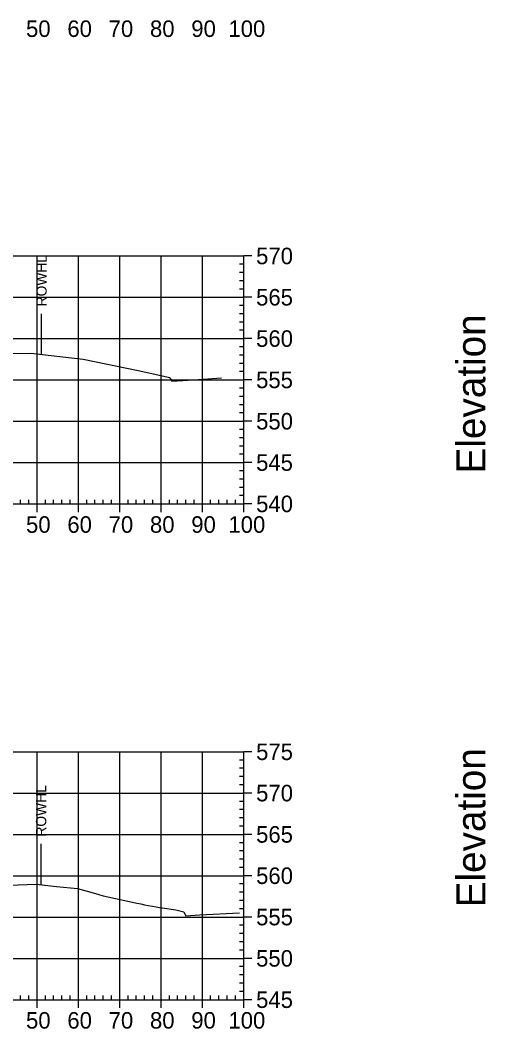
# Model space of a CAD drawing. Extents: x 708103 to 717568, y 374476 to 378707.
# Drawn here: x 710197.9 to 710310.6, y 377417.6 to 377661.7 of the extents above; entities that cross this region are included whole.
import ezdxf

# ---------------------------------------------------------------- set-up
doc = ezdxf.new("R2010")
doc.units = 0
for name, color, linetype in [('57', 7, 'Continuous'), ('60', 7, 'Continuous'), ('Existing', 7, 'Continuous'), ('XS_Right_of_Way', 7, 'Continuous')]:
    doc.layers.add(name, color=color, linetype=linetype)

msp = doc.modelspace()

# ---------------------------------------------------------------- linework, layer by layer
at = {"layer": '57'}
for p, q in [((710051.98, 377604.63), (710251.98, 377604.63)), ((710201.98, 377544.63), (710201.98, 377604.63)), ((710211.98, 377544.63), (710211.98, 377604.63)), ((710221.98, 377544.63), (710221.98, 377604.63)), ((710231.98, 377544.63), (710231.98, 377604.63)), ((710241.98, 377544.63), (710241.98, 377604.63)), ((710251.98, 377544.63), (710251.98, 377604.63)), ((710251.98, 377544.63), (710251.98, 377604.63)), ((710253.98, 377604.63), (710251.98, 377604.63)), ((710251.98, 377602.63), (710250.98, 377602.63)), ((710251.98, 377600.63), (710250.98, 377600.63)), ((710251.98, 377598.63), (710250.98, 377598.63)), ((710051.98, 377594.63), (710251.98, 377594.63)), ((710251.98, 377596.63), (710250.98, 377596.63)), ((710253.98, 377594.63), (710251.98, 377594.63)), ((710251.98, 377592.63), (710250.98, 377592.63)), ((710251.98, 377590.63), (710250.98, 377590.63)), ((710251.98, 377588.63), (710250.98, 377588.63)), ((710051.98, 377584.63), (710251.98, 377584.63)), ((710251.98, 377586.63), (710250.98, 377586.63)), ((710253.98, 377584.63), (710251.98, 377584.63)), ((710251.98, 377582.63), (710250.98, 377582.63)), ((710251.98, 377580.63), (710250.98, 377580.63)), ((710251.98, 377578.63), (710250.98, 377578.63)), ((710251.98, 377576.63), (710250.98, 377576.63)), ((710051.98, 377574.63), (710251.98, 377574.63)), ((710251.98, 377572.63), (710250.98, 377572.63)), ((710253.98, 377574.63), (710251.98, 377574.63)), ((710251.98, 377570.63), (710250.98, 377570.63)), ((710251.98, 377568.63), (710250.98, 377568.63)), ((710251.98, 377566.63), (710250.98, 377566.63)), ((710051.98, 377564.63), (710251.98, 377564.63)), ((710251.98, 377562.63), (710250.98, 377562.63)), ((710253.98, 377564.63), (710251.98, 377564.63)), ((710251.98, 377560.63), (710250.98, 377560.63)), ((710251.98, 377558.63), (710250.98, 377558.63)), ((710251.98, 377556.63), (710250.98, 377556.63)), ((710051.98, 377554.63), (710251.98, 377554.63)), ((710253.98, 377554.63), (710251.98, 377554.63)), ((710251.98, 377552.63), (710250.98, 377552.63)), ((710251.98, 377550.63), (710250.98, 377550.63)), ((710251.98, 377548.63), (710250.98, 377548.63)), ((710197.98, 377544.63), (710197.98, 377545.63)), ((710199.98, 377544.63), (710199.98, 377545.63)), ((710203.98, 377544.63), (710203.98, 377545.63)), ((710205.98, 377544.63), (710205.98, 377545.63)), ((710207.98, 377544.63), (710207.98, 377545.63)), ((710209.98, 377544.63), (710209.98, 377545.63)), ((710213.98, 377544.63), (710213.98, 377545.63)), ((710215.98, 377544.63), (710215.98, 377545.63)), ((710217.98, 377544.63), (710217.98, 377545.63)), ((710219.98, 377544.63), (710219.98, 377545.63)), ((710223.98, 377544.63), (710223.98, 377545.63)), ((710225.98, 377544.63), (710225.98, 377545.63)), ((710227.98, 377544.63), (710227.98, 377545.63)), ((710229.98, 377544.63), (710229.98, 377545.63)), ((710233.98, 377544.63), (710233.98, 377545.63)), ((710235.98, 377544.63), (710235.98, 377545.63)), ((710237.98, 377544.63), (710237.98, 377545.63)), ((710239.98, 377544.63), (710239.98, 377545.63)), ((710243.98, 377544.63), (710243.98, 377545.63)), ((710245.98, 377544.63), (710245.98, 377545.63)), ((710247.98, 377544.63), (710247.98, 377545.63)), ((710249.98, 377544.63), (710249.98, 377545.63)), ((710251.98, 377546.63), (710250.98, 377546.63)), ((710051.98, 377544.63), (710251.98, 377544.63)), ((710051.98, 377544.63), (710251.98, 377544.63)), ((710201.98, 377542.63), (710201.98, 377544.63)), ((710211.98, 377542.63), (710211.98, 377544.63)), ((710221.98, 377542.63), (710221.98, 377544.63)), ((710231.98, 377542.63), (710231.98, 377544.63)), ((710241.98, 377542.63), (710241.98, 377544.63)), ((710251.98, 377542.63), (710251.98, 377544.63)), ((710253.98, 377544.63), (710251.98, 377544.63)), ((710051.98, 377484.63), (710251.98, 377484.63)), ((710201.98, 377424.63), (710201.98, 377484.63)), ((710211.98, 377424.63), (710211.98, 377484.63)), ((710221.98, 377424.63), (710221.98, 377484.63)), ((710231.98, 377424.63), (710231.98, 377484.63)), ((710241.98, 377424.63), (710241.98, 377484.63)), ((710251.98, 377424.63), (710251.98, 377484.63)), ((710251.98, 377424.63), (710251.98, 377484.63)), ((710253.98, 377484.63), (710251.98, 377484.63)), ((710251.98, 377482.63), (710250.98, 377482.63)), ((710251.98, 377480.63), (710250.98, 377480.63)), ((710251.98, 377478.63), (710250.98, 377478.63)), ((710251.98, 377476.63), (710250.98, 377476.63)), ((710051.98, 377474.63), (710251.98, 377474.63)), ((710251.98, 377472.63), (710250.98, 377472.63)), ((710253.98, 377474.63), (710251.98, 377474.63)), ((710251.98, 377470.63), (710250.98, 377470.63)), ((710251.98, 377468.63), (710250.98, 377468.63)), ((710251.98, 377466.63), (710250.98, 377466.63)), ((710051.98, 377464.63), (710251.98, 377464.63)), ((710251.98, 377462.63), (710250.98, 377462.63)), ((710253.98, 377464.63), (710251.98, 377464.63)), ((710251.98, 377460.63), (710250.98, 377460.63)), ((710251.98, 377458.63), (710250.98, 377458.63)), ((710251.98, 377456.63), (710250.98, 377456.63)), ((710051.98, 377454.63), (710251.98, 377454.63)), ((710253.98, 377454.63), (710251.98, 377454.63)), ((710251.98, 377452.63), (710250.98, 377452.63)), ((710251.98, 377450.63), (710250.98, 377450.63)), ((710251.98, 377448.63), (710250.98, 377448.63)), ((710251.98, 377446.63), (710250.98, 377446.63)), ((710051.98, 377444.63), (710251.98, 377444.63)), ((710253.98, 377444.63), (710251.98, 377444.63)), ((710251.98, 377442.63), (710250.98, 377442.63)), ((710251.98, 377440.63), (710250.98, 377440.63)), ((710251.98, 377438.63), (710250.98, 377438.63)), ((710251.98, 377436.63), (710250.98, 377436.63)), ((710051.98, 377434.63), (710251.98, 377434.63)), ((710253.98, 377434.63), (710251.98, 377434.63)), ((710251.98, 377432.63), (710250.98, 377432.63)), ((710251.98, 377430.63), (710250.98, 377430.63)), ((710251.98, 377428.63), (710250.98, 377428.63)), ((710251.98, 377426.63), (710250.98, 377426.63)), ((710051.98, 377424.63), (710251.98, 377424.63)), ((710051.98, 377424.63), (710251.98, 377424.63)), ((710197.98, 377424.63), (710197.98, 377425.63)), ((710199.98, 377424.63), (710199.98, 377425.63)), ((710201.98, 377422.63), (710201.98, 377424.63)), ((710203.98, 377424.63), (710203.98, 377425.63)), ((710205.98, 377424.63), (710205.98, 377425.63)), ((710207.98, 377424.63), (710207.98, 377425.63)), ((710209.98, 377424.63), (710209.98, 377425.63)), ((710211.98, 377422.63), (710211.98, 377424.63)), ((710213.98, 377424.63), (710213.98, 377425.63)), ((710215.98, 377424.63), (710215.98, 377425.63)), ((710217.98, 377424.63), (710217.98, 377425.63)), ((710219.98, 377424.63), (710219.98, 377425.63)), ((710221.98, 377422.63), (710221.98, 377424.63)), ((710223.98, 377424.63), (710223.98, 377425.63)), ((710225.98, 377424.63), (710225.98, 377425.63)), ((710227.98, 377424.63), (710227.98, 377425.63)), ((710229.98, 377424.63), (710229.98, 377425.63)), ((710231.98, 377422.63), (710231.98, 377424.63)), ((710233.98, 377424.63), (710233.98, 377425.63)), ((710235.98, 377424.63), (710235.98, 377425.63)), ((710237.98, 377424.63), (710237.98, 377425.63)), ((710239.98, 377424.63), (710239.98, 377425.63)), ((710241.98, 377422.63), (710241.98, 377424.63)), ((710243.98, 377424.63), (710243.98, 377425.63)), ((710245.98, 377424.63), (710245.98, 377425.63)), ((710247.98, 377424.63), (710247.98, 377425.63)), ((710249.98, 377424.63), (710249.98, 377425.63)), ((710251.98, 377422.63), (710251.98, 377424.63)), ((710253.98, 377424.63), (710251.98, 377424.63))]:
    msp.add_line(p, q, dxfattribs=at)
at = {"layer": 'Existing'}
for points in [[(710195.69, 377581), (710200.47, 377581.09), (710213.12, 377579.63), (710226.4, 377576.94), (710234.07, 377575.23), (710234.2, 377574.98), (710234.55, 377574.35), (710239.89, 377574.65), (710246.63, 377575.1)], [(710192.72, 377452.23), (710201.81, 377452.57), (710202.47, 377452.51), (710206.68, 377452.05), (710211.78, 377451.5), (710215.58, 377450.45), (710216.92, 377450.06), (710217.99, 377449.76), (710225.09, 377448.26), (710226.11, 377448.02), (710227.07, 377447.81), (710227.97, 377447.61), (710228.82, 377447.44), (710229.88, 377447.23), (710230.81, 377447.07), (710231.59, 377446.94), (710232.24, 377446.84), (710235.56, 377446.35), (710237.5, 377445.87), (710237.59, 377445.68), (710237.96, 377444.96), (710241.34, 377445.17), (710250.97, 377445.65)]]:
    msp.add_lwpolyline(points, dxfattribs=at)
at = {"layer": 'XS_Right_of_Way'}
for p, q in [((710202.97, 377590.66), (710202.97, 377580.66)), ((710202.87, 377462.33), (710202.87, 377452.33))]:
    msp.add_line(p, q, dxfattribs=at)

# ---------------------------------------------------------------- texts
at = {"layer": '57'}
for s, p in [('50', (710199.29, 377657.63)), ('60', (710209.29, 377657.63)), ('70', (710219.29, 377657.63)), ('80', (710229.29, 377657.63)), ('90', (710239.29, 377657.63)), ('100', (710248.28, 377657.63)), ('570', (710254.98, 377602.63)), ('565', (710254.98, 377592.63)), ('560', (710254.98, 377582.63)), ('555', (710254.98, 377572.63)), ('550', (710254.98, 377562.63)), ('545', (710254.98, 377552.63)), ('540', (710254.98, 377542.63)), ('50', (710199.29, 377537.63)), ('60', (710209.29, 377537.63)), ('70', (710219.29, 377537.63)), ('80', (710229.29, 377537.63)), ('90', (710239.29, 377537.63)), ('100', (710248.28, 377537.63)), ('575', (710254.98, 377482.63)), ('570', (710254.98, 377472.63)), ('565', (710254.98, 377462.63)), ('560', (710254.98, 377452.63)), ('555', (710254.98, 377442.63)), ('550', (710254.98, 377432.63)), ('545', (710254.98, 377422.63)), ('50', (710199.29, 377417.63)), ('60', (710209.29, 377417.63)), ('70', (710219.29, 377417.63)), ('80', (710229.29, 377417.63)), ('90', (710239.29, 377417.63)), ('100', (710248.28, 377417.63))]:
    msp.add_text(s, height=4, dxfattribs=at).set_placement(p)
at = {"layer": '60'}
for p in [(710310.48, 377551.99), (710310.48, 377446.99)]:
    msp.add_text('Elevation', height=7, rotation=90, dxfattribs=at).set_placement(p)
at = {"layer": 'XS_Right_of_Way'}
for p in [(710204.29, 377592.42), (710204.19, 377464.09)]:
    msp.add_text('ROWHL', height=2.5, rotation=90, dxfattribs=at).set_placement(p)

doc.saveas('drawing.dxf')
